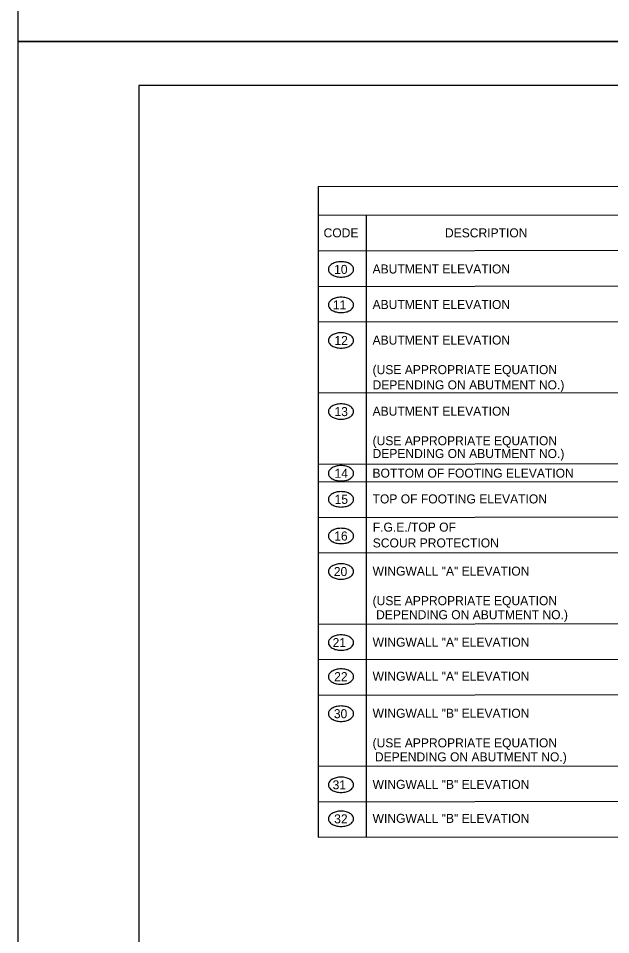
# Model space of a CAD drawing. Extents: x -5022 to -159, y 1126 to 7226.
# Drawn here: x -2158.1 to -1961.3, y 6175 to 6479.5 of the extents above; entities that cross this region are included whole.
import ezdxf

# ---------------------------------------------------------------- set-up
doc = ezdxf.new("R2010")
doc.units = 0
for name, color, linetype in [('2', 7, 'Continuous'), ('3', 7, 'Continuous'), ('9', 7, 'Continuous'), ('PLT-BNDY', 7, 'Continuous')]:
    doc.layers.add(name, color=color, linetype=linetype)

msp = doc.modelspace()

# ---------------------------------------------------------------- linework, layer by layer
at = {"layer": '2'}
for p, q in [((-2118.13, 6457.14), (-2118.13, 5893.14)), ((-1332.13, 6457.14), (-2118.13, 6457.14))]:
    msp.add_line(p, q, dxfattribs=at)
at = {"layer": '3'}
for centre, radius, start, end in [((-2052.25, 6395.21), 3.1, 121.4296, 145.8704), ((-2051.43, 6393.89), 4.65, 104.2049, 121.4296), ((-2050.9, 6391.78), 6.82, 90, 104.2049), ((-2050.9, 6391.78), 6.82, 75.7951, 90), ((-2050.37, 6393.89), 4.65, 58.5704, 75.7951), ((-2049.56, 6395.21), 3.1, 34.1296, 58.5704), ((-2053.48, 6396.05), 1.61, 145.8704, 180), ((-2053.48, 6396.05), 1.61, 180, 214.1296), ((-2052.25, 6396.88), 3.1, 214.1296, 238.5704), ((-2049.56, 6396.88), 3.1, 301.4296, 325.8704), ((-2048.33, 6396.05), 1.61, 0, 34.1296), ((-2048.33, 6396.05), 1.61, 325.8704, 0), ((-2051.43, 6398.21), 4.65, 238.5704, 255.7951), ((-2050.9, 6400.31), 6.82, 255.7951, 270), ((-2050.9, 6400.31), 6.82, 270, 284.2049), ((-2050.37, 6398.21), 4.65, 284.2049, 301.4296), ((-2052.25, 6383.4), 3.1, 121.4296, 145.8704), ((-2051.43, 6382.07), 4.65, 104.2049, 121.4296), ((-2050.9, 6379.97), 6.82, 90, 104.2049), ((-2050.9, 6379.97), 6.82, 75.7951, 90), ((-2050.37, 6382.07), 4.65, 58.5704, 75.7951), ((-2049.56, 6383.4), 3.1, 34.1296, 58.5704), ((-2053.48, 6384.24), 1.61, 145.8704, 180), ((-2053.48, 6384.24), 1.61, 180, 214.1296), ((-2052.25, 6385.07), 3.1, 214.1296, 238.5704), ((-2051.43, 6386.4), 4.65, 238.5704, 255.7951), ((-2050.37, 6386.4), 4.65, 284.2049, 301.4296), ((-2049.56, 6385.07), 3.1, 301.4296, 325.8704), ((-2048.33, 6384.24), 1.61, 0, 34.1296), ((-2048.33, 6384.24), 1.61, 325.8704, 0), ((-2050.9, 6388.5), 6.82, 255.7951, 270), ((-2050.9, 6388.5), 6.82, 270, 284.2049), ((-2053.48, 6372.42), 1.61, 145.8704, 180), ((-2052.25, 6371.59), 3.1, 121.4296, 145.8704), ((-2051.43, 6370.26), 4.65, 104.2049, 121.4296), ((-2050.9, 6368.16), 6.82, 90, 104.2049), ((-2050.9, 6368.16), 6.82, 75.7951, 90), ((-2050.37, 6370.26), 4.65, 58.5704, 75.7951), ((-2049.56, 6371.59), 3.1, 34.1296, 58.5704), ((-2048.33, 6372.42), 1.61, 0, 34.1296), ((-2053.48, 6372.42), 1.61, 180, 214.1296), ((-2052.25, 6373.26), 3.1, 214.1296, 238.5704), ((-2051.43, 6374.59), 4.65, 238.5704, 255.7951), ((-2050.37, 6374.59), 4.65, 284.2049, 301.4296), ((-2049.56, 6373.26), 3.1, 301.4296, 325.8704), ((-2048.33, 6372.42), 1.61, 325.8704, 0), ((-2050.9, 6376.69), 6.82, 255.7951, 270), ((-2050.9, 6376.69), 6.82, 270, 284.2049), ((-2053.48, 6348.8), 1.61, 145.8704, 180), ((-2052.25, 6347.97), 3.1, 121.4296, 145.8704), ((-2051.43, 6346.64), 4.65, 104.2049, 121.4296), ((-2050.9, 6344.53), 6.82, 90, 104.2049), ((-2050.9, 6344.53), 6.82, 75.7951, 90), ((-2050.37, 6346.64), 4.65, 58.5704, 75.7951), ((-2049.56, 6347.97), 3.1, 34.1296, 58.5704), ((-2048.33, 6348.8), 1.61, 0, 34.1296), ((-2053.48, 6348.8), 1.61, 180, 214.1296), ((-2052.25, 6349.64), 3.1, 214.1296, 238.5704), ((-2051.43, 6350.96), 4.65, 238.5704, 255.7951), ((-2050.9, 6353.07), 6.82, 255.7951, 270), ((-2050.9, 6353.07), 6.82, 270, 284.2049), ((-2050.37, 6350.96), 4.65, 284.2049, 301.4296), ((-2049.56, 6349.64), 3.1, 301.4296, 325.8704), ((-2048.33, 6348.8), 1.61, 325.8704, 0), ((-2051.43, 6326.13), 4.65, 104.2049, 121.4296), ((-2050.9, 6324.02), 6.82, 90, 104.2049), ((-2050.9, 6324.02), 6.82, 75.7951, 90), ((-2050.37, 6326.13), 4.65, 58.5704, 75.7951), ((-2053.48, 6328.29), 1.61, 145.8704, 180), ((-2053.48, 6328.29), 1.61, 180, 214.1296), ((-2052.25, 6327.46), 3.1, 121.4296, 145.8704), ((-2049.56, 6327.46), 3.1, 34.1296, 58.5704), ((-2048.33, 6328.29), 1.61, 0, 34.1296), ((-2048.33, 6328.29), 1.61, 325.8704, 0), ((-2052.25, 6329.12), 3.1, 214.1296, 238.5704), ((-2051.43, 6330.45), 4.65, 238.5704, 255.7951), ((-2050.9, 6332.56), 6.82, 255.7951, 270), ((-2050.9, 6332.56), 6.82, 270, 284.2049), ((-2050.37, 6330.45), 4.65, 284.2049, 301.4296), ((-2049.56, 6329.12), 3.1, 301.4296, 325.8704), ((-2052.25, 6318.8), 3.1, 121.4296, 145.8704), ((-2051.43, 6317.47), 4.65, 104.2049, 121.4296), ((-2050.9, 6315.37), 6.82, 90, 104.2049), ((-2050.9, 6315.37), 6.82, 75.7951, 90), ((-2050.37, 6317.47), 4.65, 58.5704, 75.7951), ((-2049.56, 6318.8), 3.1, 34.1296, 58.5704), ((-2053.48, 6319.64), 1.61, 145.8704, 180), ((-2053.48, 6319.64), 1.61, 180, 214.1296), ((-2052.25, 6320.47), 3.1, 214.1296, 238.5704), ((-2049.56, 6320.47), 3.1, 301.4296, 325.8704), ((-2048.33, 6319.64), 1.61, 0, 34.1296), ((-2048.33, 6319.64), 1.61, 325.8704, 0), ((-2051.43, 6321.8), 4.65, 238.5704, 255.7951), ((-2050.9, 6323.9), 6.82, 255.7951, 270), ((-2050.9, 6323.9), 6.82, 270, 284.2049), ((-2050.37, 6321.8), 4.65, 284.2049, 301.4296), ((-2052.25, 6306.63), 3.1, 121.4296, 145.8704), ((-2051.43, 6305.3), 4.65, 104.2049, 121.4296), ((-2050.9, 6303.19), 6.82, 90, 104.2049), ((-2050.9, 6303.19), 6.82, 75.7951, 90), ((-2050.37, 6305.3), 4.65, 58.5704, 75.7951), ((-2049.56, 6306.63), 3.1, 34.1296, 58.5704), ((-2053.48, 6307.46), 1.61, 145.8704, 180), ((-2053.48, 6307.46), 1.61, 180, 214.1296), ((-2052.25, 6308.3), 3.1, 214.1296, 238.5704), ((-2049.56, 6308.3), 3.1, 301.4296, 325.8704), ((-2048.33, 6307.46), 1.61, 0, 34.1296), ((-2048.33, 6307.46), 1.61, 325.8704, 0), ((-2051.43, 6309.62), 4.65, 238.5704, 255.7951), ((-2050.9, 6311.73), 6.82, 255.7951, 270), ((-2050.9, 6311.73), 6.82, 270, 284.2049), ((-2050.37, 6309.62), 4.65, 284.2049, 301.4296), ((-2052.25, 6294.82), 3.1, 121.4296, 145.8704), ((-2051.43, 6293.49), 4.65, 104.2049, 121.4296), ((-2050.9, 6291.38), 6.82, 90, 104.2049), ((-2050.9, 6291.38), 6.82, 75.7951, 90), ((-2050.37, 6293.49), 4.65, 58.5704, 75.7951), ((-2049.56, 6294.82), 3.1, 34.1296, 58.5704), ((-2053.48, 6295.65), 1.61, 145.8704, 180), ((-2053.48, 6295.65), 1.61, 180, 214.1296), ((-2052.25, 6296.48), 3.1, 214.1296, 238.5704), ((-2049.56, 6296.48), 3.1, 301.4296, 325.8704), ((-2048.33, 6295.65), 1.61, 0, 34.1296), ((-2048.33, 6295.65), 1.61, 325.8704, 0), ((-2051.43, 6297.81), 4.65, 238.5704, 255.7951), ((-2050.9, 6299.92), 6.82, 255.7951, 270), ((-2050.9, 6299.92), 6.82, 270, 284.2049), ((-2050.37, 6297.81), 4.65, 284.2049, 301.4296), ((-2053.48, 6272.03), 1.61, 145.8704, 180), ((-2052.25, 6271.19), 3.1, 121.4296, 145.8704), ((-2051.43, 6269.87), 4.65, 104.2049, 121.4296), ((-2050.9, 6267.76), 6.82, 90, 104.2049), ((-2050.9, 6267.76), 6.82, 75.7951, 90), ((-2050.37, 6269.87), 4.65, 58.5704, 75.7951), ((-2049.56, 6271.19), 3.1, 34.1296, 58.5704), ((-2048.33, 6272.03), 1.61, 0, 34.1296), ((-2053.48, 6272.03), 1.61, 180, 214.1296), ((-2052.25, 6272.86), 3.1, 214.1296, 238.5704), ((-2051.43, 6274.19), 4.65, 238.5704, 255.7951), ((-2050.9, 6276.3), 6.82, 255.7951, 270), ((-2050.9, 6276.3), 6.82, 270, 284.2049), ((-2050.37, 6274.19), 4.65, 284.2049, 301.4296), ((-2049.56, 6272.86), 3.1, 301.4296, 325.8704), ((-2048.33, 6272.03), 1.61, 325.8704, 0), ((-2053.48, 6260.72), 1.61, 145.8704, 180), ((-2053.48, 6260.72), 1.61, 180, 214.1296), ((-2052.25, 6259.89), 3.1, 121.4296, 145.8704), ((-2051.43, 6258.56), 4.65, 104.2049, 121.4296), ((-2050.9, 6256.45), 6.82, 90, 104.2049), ((-2050.9, 6256.45), 6.82, 75.7951, 90), ((-2050.37, 6258.56), 4.65, 58.5704, 75.7951), ((-2049.56, 6259.89), 3.1, 34.1296, 58.5704), ((-2048.33, 6260.72), 1.61, 0, 34.1296), ((-2048.33, 6260.72), 1.61, 325.8704, 0), ((-2052.25, 6261.55), 3.1, 214.1296, 238.5704), ((-2051.43, 6262.88), 4.65, 238.5704, 255.7951), ((-2050.9, 6264.99), 6.82, 255.7951, 270), ((-2050.9, 6264.99), 6.82, 270, 284.2049), ((-2050.37, 6262.88), 4.65, 284.2049, 301.4296), ((-2049.56, 6261.55), 3.1, 301.4296, 325.8704), ((-2053.48, 6248.41), 1.61, 145.8704, 180), ((-2053.48, 6248.41), 1.61, 180, 214.1296), ((-2052.25, 6247.57), 3.1, 121.4296, 145.8704), ((-2051.43, 6246.24), 4.65, 104.2049, 121.4296), ((-2050.9, 6244.14), 6.82, 90, 104.2049), ((-2050.9, 6244.14), 6.82, 75.7951, 90), ((-2050.37, 6246.24), 4.65, 58.5704, 75.7951), ((-2049.56, 6247.57), 3.1, 34.1296, 58.5704), ((-2048.33, 6248.41), 1.61, 0, 34.1296), ((-2048.33, 6248.41), 1.61, 325.8704, 0), ((-2052.25, 6249.24), 3.1, 214.1296, 238.5704), ((-2051.43, 6250.57), 4.65, 238.5704, 255.7951), ((-2050.9, 6252.67), 6.82, 255.7951, 270), ((-2050.9, 6252.67), 6.82, 270, 284.2049), ((-2050.37, 6250.57), 4.65, 284.2049, 301.4296), ((-2049.56, 6249.24), 3.1, 301.4296, 325.8704), ((-2051.43, 6222.62), 4.65, 104.2049, 121.4296), ((-2050.9, 6220.52), 6.82, 90, 104.2049), ((-2050.9, 6220.52), 6.82, 75.7951, 90), ((-2050.37, 6222.62), 4.65, 58.5704, 75.7951), ((-2053.48, 6224.78), 1.61, 145.8704, 180), ((-2053.48, 6224.78), 1.61, 180, 214.1296), ((-2052.25, 6223.95), 3.1, 121.4296, 145.8704), ((-2049.56, 6223.95), 3.1, 34.1296, 58.5704), ((-2048.33, 6224.78), 1.61, 0, 34.1296), ((-2048.33, 6224.78), 1.61, 325.8704, 0), ((-2052.25, 6225.62), 3.1, 214.1296, 238.5704), ((-2051.43, 6226.94), 4.65, 238.5704, 255.7951), ((-2050.9, 6229.05), 6.82, 255.7951, 270), ((-2050.9, 6229.05), 6.82, 270, 284.2049), ((-2050.37, 6226.94), 4.65, 284.2049, 301.4296), ((-2049.56, 6225.62), 3.1, 301.4296, 325.8704), ((-2052.25, 6212.64), 3.1, 121.4296, 145.8704), ((-2051.43, 6211.31), 4.65, 104.2049, 121.4296), ((-2050.9, 6209.21), 6.82, 90, 104.2049), ((-2050.9, 6209.21), 6.82, 75.7951, 90), ((-2050.37, 6211.31), 4.65, 58.5704, 75.7951), ((-2049.56, 6212.64), 3.1, 34.1296, 58.5704), ((-2053.48, 6213.47), 1.61, 145.8704, 180), ((-2053.48, 6213.47), 1.61, 180, 214.1296), ((-2052.25, 6214.31), 3.1, 214.1296, 238.5704), ((-2049.56, 6214.31), 3.1, 301.4296, 325.8704), ((-2048.33, 6213.47), 1.61, 0, 34.1296), ((-2048.33, 6213.47), 1.61, 325.8704, 0), ((-2051.43, 6215.63), 4.65, 238.5704, 255.7951), ((-2050.9, 6217.74), 6.82, 255.7951, 270), ((-2050.9, 6217.74), 6.82, 270, 284.2049), ((-2050.37, 6215.63), 4.65, 284.2049, 301.4296)]:
    msp.add_arc(centre, radius, start, end, dxfattribs=at)
at = {"layer": '9'}
for p, q in [((-2058.48, 6423.57), (-1714.72, 6424.08)), ((-2058.48, 6423.57), (-2058.48, 6207.33)), ((-2058.48, 6414.03), (-1714.72, 6414.55)), ((-2042.54, 6414.03), (-2042.54, 6207.33)), ((-2058.48, 6402.22), (-1714.72, 6402.74)), ((-2058.48, 6390.4), (-1714.72, 6390.92)), ((-2058.48, 6378.59), (-1714.72, 6379.11)), ((-2058.48, 6354.97), (-1714.72, 6355.49)), ((-2058.48, 6331.35), (-1714.72, 6331.87)), ((-2058.48, 6325.44), (-1714.72, 6325.96)), ((-2058.48, 6313.63), (-1714.72, 6314.15)), ((-2058.48, 6301.82), (-1714.72, 6302.34)), ((-2058.48, 6278.2), (-1714.72, 6278.71)), ((-2058.48, 6266.38), (-1714.72, 6266.9)), ((-2058.48, 6254.57), (-1714.72, 6255.09)), ((-2058.48, 6230.95), (-1714.72, 6231.47)), ((-2058.48, 6219.14), (-1714.72, 6219.66)), ((-2058.48, 6207.33), (-1714.72, 6207.85))]:
    msp.add_line(p, q, dxfattribs=at)
at = {"layer": 'PLT-BNDY'}
for points in [[(-2158.13, 7065.81), (-1317.13, 7065.81), (-1317.13, 6471.81), (-2158.13, 6471.81)], [(-2158.13, 6471.81), (-1317.13, 6471.81), (-1317.13, 5877.81), (-2158.13, 5877.81)]]:
    msp.add_lwpolyline(points, close=True, dxfattribs=at)

# ---------------------------------------------------------------- texts
at = {"layer": '3'}
for s, height, p in [('CODE', 3, (-2056.7, 6406.68)), ('DESCRIPTION', 3.0001, (-2016.37, 6406.68)), ('10', 3, (-2053.2, 6394.54)), ('ABUTMENT ELEVATION', 3.0001, (-2040.42, 6394.68)), ('11', 3, (-2053.62, 6382.73)), ('ABUTMENT ELEVATION', 3.0001, (-2040.42, 6382.87)), ('12', 3, (-2053.09, 6370.92)), ('ABUTMENT ELEVATION', 3.0001, (-2040.42, 6371.06)), ('(USE APPROPRIATE EQUATION', 3.0001, (-2040.42, 6361.23)), ('DEPENDING ON ABUTMENT NO.)', 3.0001, (-2040.44, 6356.17)), ('13', 3, (-2053.07, 6347.29)), ('ABUTMENT ELEVATION', 3.0001, (-2040.42, 6347.43)), ('(USE APPROPRIATE EQUATION', 3.0001, (-2040.42, 6337.61)), ('DEPENDING ON ABUTMENT NO.)', 3.0001, (-2040.44, 6333.35)), ('14', 3, (-2053.07, 6326.78)), ('BOTTOM OF FOOTING ELEVATION', 3.0001, (-2040.45, 6326.84)), ('15', 3, (-2053.04, 6318.13)), ('TOP OF FOOTING ELEVATION', 3.0001, (-2040.42, 6318.27)), ('F.G.E./TOP OF', 2.9998, (-2040.36, 6308.9)), ('16', 3, (-2053.15, 6305.95)), ('SCOUR PROTECTION', 2.9998, (-2040.36, 6303.65)), ('20', 3, (-2053.29, 6294.14)), ('WINGWALL "A" ELEVATION', 3.0001, (-2040.42, 6294.28)), ('(USE APPROPRIATE EQUATION', 3.0001, (-2040.42, 6284.46)), ('DEPENDING ON ABUTMENT NO.)', 3.0001, (-2039.25, 6279.8)), ('21', 3, (-2053.7, 6270.52)), ('WINGWALL "A" ELEVATION', 3.0001, (-2040.42, 6270.66)), ('22', 3, (-2053.18, 6259.21)), ('WINGWALL "A" ELEVATION', 3.0001, (-2040.42, 6259.35)), ('30', 3, (-2053.29, 6246.9)), ('WINGWALL "B" ELEVATION', 3.0001, (-2040.42, 6247.04)), ('(USE APPROPRIATE EQUATION', 3.0001, (-2040.42, 6237.21)), ('DEPENDING ON ABUTMENT NO.)', 3.0001, (-2039.65, 6232.55)), ('31', 3, (-2053.7, 6223.27)), ('WINGWALL "B" ELEVATION', 3.0001, (-2040.42, 6223.41)), ('32', 3, (-2053.18, 6211.96)), ('WINGWALL "B" ELEVATION', 3.0001, (-2040.42, 6212.11))]:
    msp.add_text(s, height=height, dxfattribs=at).set_placement(p)

doc.saveas('drawing.dxf')
